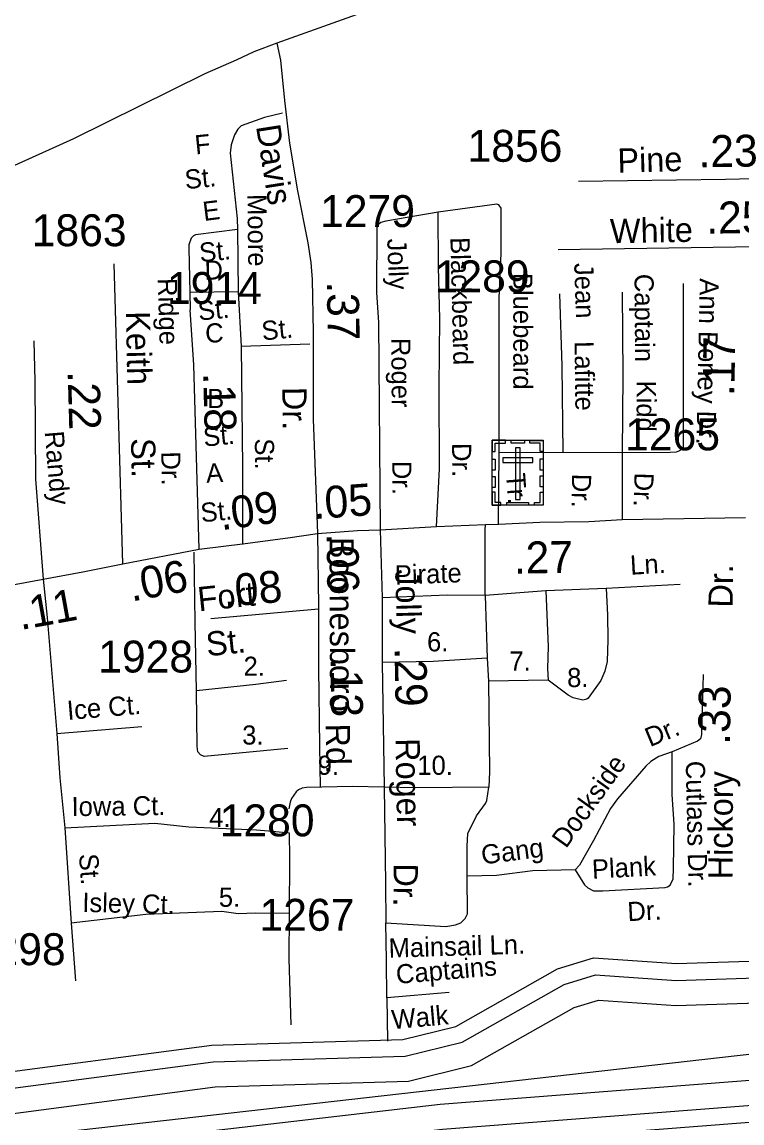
# Model space of a CAD drawing. Extents: x 2104537 to 2336408, y 34176 to 229611.
# Drawn here: x 2202032 to 2204854, y 60476 to 64790 of the extents above; entities that cross this region are included whole.
import ezdxf

# ---------------------------------------------------------------- set-up
doc = ezdxf.new("R2010")
doc.units = 0
for name, color, linetype in [('Exist Boundary Political City Limit New', 7, 'Continuous'), ('Exist Cultural Cemetery CELL', 7, 'Continuous'), ('Exist Hydrographic Buffer Line', 7, 'Continuous'), ('Exist Hydrographic Creek Single Shore', 7, 'Continuous'), ('Exist Road Non-System Type 51', 7, 'Continuous'), ('Exist Road Non-System Type 51 Label', 7, 'Continuous'), ('Exist Road Secondary Mileage Hundredths English Label', 7, 'Continuous'), ('Exist Road Secondary Type 51 Attributed', 7, 'Continuous'), ('Exist Road Secondary Type 51 Label', 7, 'Continuous'), ('Exist Road Secondary Type 51 Number Label', 7, 'Continuous'), ('Map Preparation Boundary City Limit Buffer Line', 7, 'Continuous')]:
    doc.layers.add(name, color=color, linetype=linetype)

msp = doc.modelspace()

# ---------------------------------------------------------------- linework, layer by layer
at = {"layer": 'Exist Boundary Political City Limit New'}
msp.add_lwpolyline([(2190435.2, 57321.5), (2190540.2, 58145), (2190701.5, 58827.2), (2190746.5, 58940.8), (2190860.5, 59043.3), (2191017.2, 59149.3), (2191214, 59250.7), (2191462.8, 59339.5), (2191837.2, 59387.5), (2192241.2, 59378.3), (2192516.2, 59324.1), (2192761.5, 59327.3), (2202125.8, 60433.4), (2206426.8, 60920)], dxfattribs=at)
at = {"layer": 'Exist Cultural Cemetery CELL'}
for points in [[(2203875.7, 63151.1), (2204074.7, 63151.1), (2204074.7, 62896.4), (2203875.7, 62896.4)], [(2203875.7, 63107.8), (2203887, 63107.8), (2203887, 63139.9), (2203927.6, 63139.9), (2203927.6, 63151.1), (2203875.7, 63151.1)], [(2203949.7, 63151.1), (2204001.6, 63151.1), (2204001.6, 63139.7), (2203949.7, 63139.7)], [(2203984.7, 63121.8), (2203966, 63121.8), (2203966, 62919), (2203984.7, 62919)], [(2204074.8, 63107.7), (2204063.5, 63107.7), (2204063.5, 63139.9), (2204022.9, 63139.9), (2204022.9, 63151), (2204074.8, 63151)], [(2203875.6, 63033.6), (2203875.6, 63076.9), (2203887, 63076.9), (2203887, 63033.6)], [(2203916.5, 63083), (2203916.5, 63064.3), (2204034.2, 63064.3), (2204034.2, 63083)], [(2204063.4, 63034.6), (2204063.4, 63077.9), (2204074.8, 63077.9), (2204074.8, 63034.6)], [(2203875.6, 62966.4), (2203875.6, 63009.7), (2203887, 63009.7), (2203887, 62966.4)], [(2204063.4, 62968.7), (2204063.4, 63012), (2204074.8, 63012), (2204074.8, 62968.7)], [(2203908.7, 62896.5), (2203908.7, 62908), (2203886.7, 62908), (2203886.7, 62948.4), (2203875.6, 62948.4), (2203875.6, 62896.5)], [(2204041.6, 62896.4), (2204041.6, 62907.9), (2204063.6, 62907.9), (2204063.6, 62948.3), (2204074.7, 62948.3), (2204074.7, 62896.4)], [(2203933.1, 62907.9), (2204018, 62907.9), (2204018, 62896.5), (2203933.1, 62896.5)]]:
    msp.add_lwpolyline(points, close=True, dxfattribs=at)
at = {"layer": 'Exist Hydrographic Buffer Line'}
for points in [[(2200352.9, 60413.3), (2200648.3, 60527.5), (2200777.6, 60664.3), (2200817.8, 60662.1), (2200992.3, 60518.7), (2201168.2, 60442.8), (2201499.7, 60482.3), (2201857.1, 60593.7), (2202781.2, 60715.6), (2203533.9, 60737.4), (2203757.4, 60793), (2204158, 61019.1), (2204280.6, 61056.7), (2204596.8, 61034.6), (2205300.7, 61057.8), (2205556.7, 61143.1), (2205749, 61327.7), (2205899.6, 61387.2), (2206164.9, 61388.3), (2206477.8, 61339.1)], [(2200288.2, 60197.9), (2200324.3, 60264.1), (2200402.6, 60326.9), (2200704.5, 60443.7), (2200802.5, 60547.3), (2200940.5, 60433.8), (2201153.5, 60341.9), (2201520.3, 60385.7), (2201878.3, 60497.2), (2202789, 60617.4), (2203547.4, 60639.3), (2203794.1, 60700.7), (2204197, 60928.2), (2204291.9, 60957.2), (2204595, 60936.1), (2205318.2, 60959.9), (2205608.9, 61056.7), (2205803.2, 61243.3), (2205918.5, 61288.9), (2206157.4, 61289.8), (2206476, 61239.7)], [(2201961.3, 60309.1), (2202378.1, 60399.1), (2203671.1, 60549.6), (2206519.3, 60770.3), (2207299.9, 60859), (2208310.5, 61056.9), (2208890.6, 61096.9), (2209413.3, 61056.4)], [(2202018.9, 60220.9), (2202394.2, 60301.9), (2203680.6, 60451.6), (2206528.7, 60672.3), (2207315, 60761.7), (2208323.4, 60959.1), (2208890.2, 60998.2), (2209404.1, 60958.4)]]:
    msp.add_lwpolyline(points, dxfattribs=at)
at = {"layer": 'Exist Hydrographic Creek Single Shore'}
for points in [[(2200319.8, 60470.8), (2200610.8, 60583.3), (2200750.8, 60731.5), (2200842.9, 60726.5), (2201026.8, 60575.3), (2201177.9, 60510), (2201485.9, 60546.8), (2201842.9, 60658), (2202775.9, 60781.1), (2203525, 60802.7), (2203732.9, 60854.5), (2204131.9, 61079.8), (2204273, 61123), (2204598, 61100.3), (2205289, 61123.1), (2205522, 61200.6), (2205712.9, 61384), (2205887, 61452.8), (2206169.9, 61453.9), (2206478.9, 61405.3)], [(2202057.3, 60162), (2202405, 60237.1), (2203686.9, 60386.3), (2206534.9, 60607), (2207325, 60696.8), (2208332, 60893.9), (2208889.9, 60932.4), (2209398.5, 60893)]]:
    msp.add_lwpolyline(points, dxfattribs=at)
at = {"layer": 'Exist Road Non-System Type 51'}
for p, q in [((2202877, 63976.9), (2202879.8, 63733.1)), ((2202879.8, 63733.1), (2202690.2, 63730.5)), ((2202879.8, 63733.1), (2202890.8, 63519.3)), ((2203160.7, 63528.5), (2202890.8, 63519.3)), ((2203900.3, 62822.4), (2203902.4, 63102.2)), ((2204152.8, 63103.6), (2203902.4, 63102.2)), ((2204384.7, 63102.7), (2204152.8, 63103.6)), ((2204384.7, 63102.7), (2204384.3, 62840.6)), ((2202710.9, 62438.8), (2202707.6, 62712.8)), ((2204085.9, 62560.9), (2203848, 62543.5)), ((2204322, 62569.8), (2204085.9, 62560.9)), ((2204611.6, 62585.6), (2204322, 62569.8)), ((2203848, 62543.5), (2203855.1, 62297.7)), ((2202716.5, 62169), (2202710.9, 62438.8)), ((2203855.1, 62297.7), (2203860.6, 62207.7)), ((2204094.6, 62210.7), (2203860.6, 62207.7)), ((2202168.7, 62002.1), (2202502.5, 62030.1)), ((2202199.6, 61632.4), (2202224.5, 61258.5)), ((2202224.5, 61258.5), (2202241.5, 61032.8)), ((2203706.5, 60987.9), (2203462.7, 60966.6)), ((2203462.7, 60966.6), (2203465, 60796.7))]:
    msp.add_line(p, q, dxfattribs=at)
for points in [[(2203052.8, 64433.2), (2202983.2, 64416.1), (2202891.4, 64383.1), (2202877.7, 64370.6), (2202865.8, 64348.5), (2202852.5, 64308.4), (2202848, 64276.4), (2202876.2, 64020.9), (2202877, 63976.9)], [(2203910.3, 63884.5), (2203910.1, 64060.4), (2203901.2, 64074.3), (2203893.6, 64076.1), (2203664.1, 64045.1)], [(2203664.1, 64045.1), (2203458.3, 64010.3), (2203438.5, 64004.2), (2203429.2, 63997.1), (2203423.1, 63985.4), (2203422.4, 63729.9), (2203429.7, 63612.3), (2203436.7, 62800.1)], [(2203656.4, 62813), (2203669.3, 63039.1), (2203667.3, 63361.3), (2203669.8, 63627.3), (2203664.8, 63831.2), (2203664.1, 64045.1)], [(2202877, 63976.9), (2202712.9, 63956.8), (2202703.9, 63952), (2202695.2, 63942.7), (2202686.9, 63916.9), (2202685.6, 63904.5), (2202690.2, 63730.5)], [(2203902.4, 63102.2), (2203902.6, 63708.5), (2203910.3, 63884.5)], [(2204624.2, 63765.8), (2204624, 63123.7), (2204620.6, 63117.6), (2204609.6, 63109.6), (2204596.7, 63105.2), (2204572.7, 63103.1), (2204384.7, 63102.7)], [(2202690.2, 63730.5), (2202692.1, 63663)], [(2204138.5, 63725.3), (2204148.2, 63443.2), (2204152.8, 63103.6)], [(2204384.4, 63732.3), (2204387, 63406.5), (2204384.7, 63102.7)], [(2202078.6, 63540.5), (2202082.4, 63382.7), (2202085.5, 62998.7), (2202114.7, 62607.1)], [(2202890.8, 63519.3), (2202897.1, 63045.4), (2202897.2, 62743.3)], [(2203848, 62543.5), (2203847.9, 62798.7), (2203848.5, 62821.4)], [(2202114.7, 62607.1), (2202130.8, 62457.2), (2202168.7, 62002.1)], [(2204085.9, 62560.9), (2204094.8, 62342.9), (2204091.9, 62257), (2204094.6, 62210.7)], [(2204322, 62569.8), (2204327.2, 62467.7), (2204328.3, 62369.9), (2204325.3, 62283.7), (2204317.4, 62247.1), (2204301.6, 62210.3), (2204252, 62141.1), (2204245.7, 62136.6), (2204229.9, 62132.3), (2204193.3, 62142.2), (2204173.2, 62151.8), (2204094.6, 62210.7)], [(2203848, 62543.5), (2203700.1, 62543.8), (2203444, 62534.3)], [(2203855.1, 62297.7), (2203643.3, 62285), (2203443.4, 62280.3)], [(2204702.3, 62232.8), (2204695.5, 61998.7), (2204691.8, 61980.7), (2204679.9, 61972.4), (2204580.3, 61931)], [(2203069.4, 62210.1), (2202948.6, 62194.1), (2202716.5, 62169)], [(2203860.6, 62207.7), (2203865.2, 61851.9), (2203861.8, 61792)], [(2203073.7, 61942.9), (2202978.5, 61934.1), (2202747, 61912.5), (2202732, 61919), (2202721.8, 61931), (2202719.5, 61950.8), (2202716.5, 62169)], [(2202168.7, 62002.1), (2202181.1, 61827.9), (2202199.6, 61632.4)], [(2204580.3, 61931), (2204528.8, 61912.3), (2204496.9, 61891.9), (2204477.2, 61873.9), (2204366.5, 61746.5), (2204339.2, 61708.3), (2204272.8, 61583.3), (2204218.1, 61486.5), (2204200.4, 61468.2)], [(2204200.4, 61468.2), (2204237.3, 61408.7), (2204250.5, 61397), (2204271.9, 61386.1), (2204309.3, 61385.7), (2204553.3, 61398.7), (2204562.9, 61401.5), (2204572.6, 61408.5), (2204584.8, 61433.2), (2204586.3, 61473.2), (2204588, 61647.4), (2204580.7, 61763), (2204580.3, 61931)], [(2203452, 61792.3), (2203327.7, 61794.7), (2203147.7, 61790.6), (2203130.9, 61788.6), (2203116, 61782.1), (2203106.9, 61773.3), (2203088.7, 61747.8), (2203083.1, 61733.4), (2203077.8, 61706.6)], [(2203861.8, 61792), (2203576, 61789.9), (2203452, 61792.3)], [(2203776.6, 61442.9), (2203776.9, 61560.7), (2203779.5, 61610.1), (2203813.7, 61679.4), (2203848.7, 61727.6), (2203854.5, 61739), (2203861.8, 61792)], [(2202199.6, 61632.4), (2202553.3, 61650.8), (2202685.9, 61636.5), (2202951.7, 61624.1), (2203013.6, 61618.9), (2203079.4, 61613.3)], [(2203079.4, 61613.3), (2203081, 61513.8), (2203079.8, 61296.8)], [(2203459, 61260), (2203693.1, 61245.7), (2203731, 61252.2), (2203752.8, 61260.3), (2203769.8, 61277), (2203778.4, 61294.9), (2203776.6, 61442.9)], [(2204200.4, 61468.2), (2204034.3, 61464.2), (2203892.5, 61446.2), (2203776.6, 61442.9)], [(2203079.8, 61296.8), (2202948.1, 61298.1), (2202879.1, 61295.1), (2202816, 61304.2), (2202518.2, 61292.3), (2202224.5, 61258.5)], [(2203079.8, 61296.8), (2203078.7, 61119.3), (2203085.7, 60861.1)], [(2203462.7, 60966.6), (2203460.9, 61112.7), (2203459, 61260)]]:
    msp.add_lwpolyline(points, dxfattribs=at)
at = {"layer": 'Exist Road Secondary Type 51 Attributed'}
msp.add_line((2202427.1, 62667.7), (2202394, 63842.9), dxfattribs=at)
for points in [[(2205238.5, 65671), (2205097.3, 65637.5), (2205033.8, 65612.8), (2204964.5, 65571.9), (2204793.2, 65487.9), (2204515.1, 65338.1), (2204211, 65186.1), (2204036.2, 65105.8), (2203833.4, 65003.1), (2203690.3, 64945.5), (2203543, 64895.5), (2203397.5, 64837.6), (2203030.8, 64707.7)], [(2203030.8, 64707.7), (2202941.6, 64673.8), (2202872.1, 64640.7), (2202748.7, 64587.3), (2202233.9, 64332.8), (2201854, 64161.7), (2201435.8, 63980.1), (2201146, 63861.5)], [(2203030.8, 64707.7), (2203045.4, 64641), (2203061, 64482.9), (2203080.5, 64315.1), (2203111.7, 64129.3), (2203152.7, 63924.4), (2203164.4, 63848.3), (2203170.2, 63781.9), (2203174.1, 63575.1), (2203174.1, 63234.4), (2203191, 62786.1)], [(2205419.3, 64196), (2205176.8, 64182.6), (2204789.2, 64172.6), (2204213.8, 64164.8)], [(2205436.8, 63917), (2204133.8, 63897.5)], [(2202727, 62724.9), (2202706.4, 63446.3), (2202692.1, 63663)], [(2203436.7, 62800.1), (2203656.4, 62813), (2203848.5, 62821.4), (2203900.3, 62822.4), (2204062.2, 62830.4), (2204254.2, 62832.9), (2204384.3, 62840.6), (2204868.3, 62849)], [(2202727, 62724.9), (2202906.9, 62746.5), (2203074.1, 62769.6), (2203191, 62786.1)], [(2203191, 62786.1), (2203347.7, 62797.2), (2203436.7, 62800.1)], [(2203191, 62786.1), (2203194.5, 62500.8), (2203194.5, 62489.7)], [(2203436.7, 62800.1), (2203444, 62534.3), (2203443.4, 62280.3), (2203452, 61792.3), (2203456.9, 61414.6), (2203459, 61260)], [(2202427.1, 62667.7), (2202727, 62724.9)], [(2201881.3, 62564), (2202114.7, 62607.1), (2202270.4, 62635.3), (2202427.1, 62667.7)], [(2203194.6, 62489.7), (2202772, 62451.4)], [(2203194.6, 62489.7), (2203194.5, 62256.8), (2203197.9, 61954.3), (2203200.5, 61791.8)]]:
    msp.add_lwpolyline(points, dxfattribs=at)
at = {"layer": 'Map Preparation Boundary City Limit Buffer Line'}
msp.add_lwpolyline([(2190435.2, 57321.5), (2190540.2, 58145), (2190701.5, 58827.2), (2190746.5, 58940.8), (2190860.5, 59043.3), (2191017.2, 59149.3), (2191214, 59250.7), (2191462.8, 59339.5), (2191837.2, 59387.5), (2192241.2, 59378.3), (2192516.2, 59324.1), (2192761.5, 59327.3), (2202125.8, 60433.4), (2206426.8, 60920)], dxfattribs=at)

# ---------------------------------------------------------------- texts
at = {"layer": 'Exist Road Non-System Type 51 Label'}
for s, rotation, p in [('F', 5.5776, (2202713.1, 64271.2)), ('St.', 5.5776, (2202673.6, 64135.2)), ('E', 6.9939, (2202745.5, 64010.4)), ('Moore', 270.6692, (2202915.8, 64115.8)), ('Jolly ', 272.2404, (2203463.5, 63940.7)), ('Blackbeard', 271.3858, (2203711.3, 63946.4)), ('St.', 5.5776, (2202730.8, 63849.1)), ('D', 0.7789, (2202748, 63780.5)), ('Jean', 271.9616, (2204196.5, 63845.1)), ('Ridge', 271.6332, (2202564.3, 63785.8)), ('Bluebeard', 269.9811, (2203958.1, 63807.2)), ('Captain', 270.4534, (2204433, 63803.3)), ('Ann Boney Dr.', 268.809, (2204689.2, 63786.5)), ('St.', 5.5776, (2202725.6, 63620.2)), ('C', 1.4701, (2202751.1, 63533.7)), ('St.', 5.5776, (2202975, 63542.2)), ('Roger', 270.4932, (2203479.4, 63552.2)), ('Lafitte', 270.7775, (2204197.9, 63539.4)), ('Kidd', 269.5767, (2204442.2, 63385.4)), ('St.', 5.5776, (2202746.3, 63126)), ('Randy', 274.7501, (2202121, 63184.7)), ('St.', 270.7604, (2202944.8, 63158.4)), ('Dr.', 270.3541, (2203717.9, 63140.3)), ('Dr.', 270.7667, (2202578.1, 63107.2)), ('A', 3.0158, (2202755.4, 62984.3)), ('Dr.', 270.4932, (2203483.5, 63070.4)), ('Tr.', 274.3362, (2203929.1, 63020.2)), ('Dr.', 268.9594, (2204188.6, 63020.6)), ('Dr.', 268.3508, (2204433.5, 63025.3)), ('St.', 5.5776, (2202735.9, 62829.5)), ('Ln.', 3.1112, (2204417.8, 62624.3)), ('Pirate', 2.1256, (2203495.1, 62585.4)), ('Ice Ct.', 4.7964, (2202211.9, 62055.1)), ('Dr.', 22.5772, (2204493.8, 61948.3)), ('Dockside', 54.4283, (2204164.6, 61548.8)), ('Cutlass Dr.', 271.2566, (2204633.8, 61894.4)), ('Iowa Ct.', 0.6663, (2202226.9, 61678.3)), ('Gang', 7.213, (2203837, 61488.8)), ('St.', 273.8179, (2202255.8, 61529.4)), ('Plank', 3.0531, (2204268.2, 61432.8)), ('Isley Ct.', 358.5493, (2202268, 61303.3)), ('Dr.', 3.0531, (2204407.1, 61266.5)), ('Mainsail Ln.', 1.7036, (2203470.3, 61123.6)), ('Captains', 4.9736, (2203501.4, 61020.6)), ('Walk', 4.9736, (2203484.2, 60843.4))]:
    msp.add_text(s, height=75, rotation=rotation, dxfattribs=at).set_placement(p)
for s, p in [('B', (2202758.1, 63277.7)), ('6.', (2203620, 62324.1)), ('2.', (2202900.8, 62228.2)), ('7.', (2203943, 62248.6)), ('8.', (2204169.1, 62184)), ('3.', (2202895.4, 61958.8)), ('9.', (2203191.4, 61840.2)), ('10.', (2203581.8, 61840.2)), ('4.', (2202766.2, 61635.5)), ('5.', (2202803.9, 61323))]:
    msp.add_text(s, height=75, dxfattribs=at).set_placement(p)
at = {"layer": 'Exist Road Secondary Mileage Hundredths English Label'}
for s, rotation, p in [('.23', 0.7772, (2204684.4, 64221)), ('.25', 0.8581, (2204715.1, 63960.6)), ('.37', 271.0804, (2203226.9, 63773.6)), ('.17', 88.9683, (2204824.3, 63324.2)), ('.22', 271.6137, (2202211.2, 63422.4)), ('.18', 271.6359, (2202742, 63415.2)), ('.09', 7.8662, (2202813.6, 62798.5)), ('.05', 4.077, (2203176.3, 62842.1)), ('.06', 270.6899, (2203226.4, 62786.2)), ('.27', 0.9929, (2203960.9, 62628.3)), ('.06', 10.8091, (2202462, 62518.8)), ('.08', 5.1781, (2202825.4, 62497.6)), ('.11', 10.2523, (2202026.8, 62407.5)), ('.29', 271.0145, (2203492.4, 62338.6)), ('.13', 270.6899, (2203241.4, 62297.9)), ('.33', 89.2099, (2204807.1, 61957.5))]:
    msp.add_text(s, height=125, rotation=rotation, dxfattribs=at).set_placement(p)
at = {"layer": 'Exist Road Secondary Type 51 Label'}
for s, rotation, p in [('Davis', 279.0042, (2202949.3, 64381.7)), ('Pine', 1.6736, (2204367.6, 64199.3)), ('White', 1.0598, (2204337.8, 63923.1)), ('Keith', 271.3115, (2202439.1, 63656.3)), ('Dr.', 270.5676, (2203052.5, 63360)), ('St.', 271.3115, (2202459.3, 63158.9)), ('Boonesboro', 270.1553, (2203237.8, 62772.5)), ('Dr.', 89.3336, (2204817.8, 62495.3)), ('Jolly', 271.5818, (2203495.2, 62644.7)), ('Fort', 6.0013, (2202725.6, 62480.7)), ('St.', 6.0013, (2202758.4, 62304.5)), ('Rd.', 270.9774, (2203222.6, 62040.4)), ('Roger', 271.0145, (2203496.2, 61983.1)), ('Hickory', 89.6802, (2204817.1, 61430.7)), ('Dr.', 269.4434, (2203489.6, 61493.6))]:
    msp.add_text(s, height=95, rotation=rotation, dxfattribs=at).set_placement(p)
at = {"layer": 'Exist Road Secondary Type 51 Number Label'}
for s, p in [('1856', (2203778.7, 64242.6)), ('1279', (2203200.7, 63986.8)), ('1863', (2202070.4, 63911.8)), ('1289', (2203650, 63731.2)), ('1914', (2202600.4, 63685.5)), ('1265', (2204396.4, 63111.8)), ('1928', (2202331, 62241.2)), ('1280', (2202807.2, 61599.3)), ('1267', (2202963.3, 61229.2)), ('1298', (2201831.6, 61094.4))]:
    msp.add_text(s, height=125, dxfattribs=at).set_placement(p)

doc.saveas('drawing.dxf')
